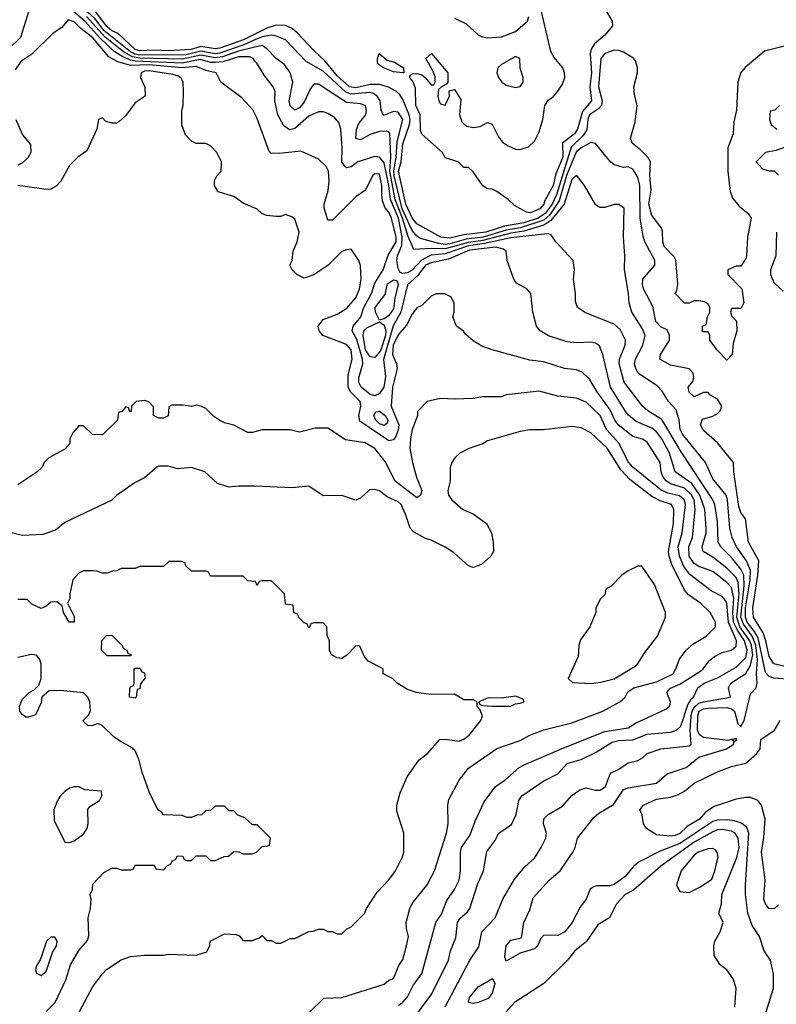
# Model space of a CAD drawing. Header units: inches. Extents: x 2348341 to 2479810, y 460419 to 613669.
# Tile 469 of 656: x 2428998 to 2432220, y 535222 to 539416. Entities that reach past the tile are written whole.
import ezdxf

# ---------------------------------------------------------------- set-up
doc = ezdxf.new("R2010")
doc.units = ezdxf.units.IN
doc.header["$MEASUREMENT"] = 0
doc.layers.add('C4523', color=7, linetype='Continuous')
doc.layers.add('C4533', color=7, linetype='Continuous')

msp = doc.modelspace()

# ---------------------------------------------------------------- linework, layer by layer
at = {"layer": 'C4523', "color": 2}
for points, elevation in [([(2430000, 539329.8), (2429952, 539308), (2429850, 539272.5), (2429830, 539270.4), (2429770, 539281.2), (2429706.4, 539266.4), (2429510, 539265.2), (2429490, 539268.4), (2429470, 539278.9), (2429356.1, 539370), (2429319.1, 539419.1), (2429298.7, 539438.7), (2429159.6, 539530), (2429065, 539630), (2429046.1, 539666.1), (2429016.9, 539736.9), (2429005.7, 539790), (2429039.1, 539950), (2429034.5, 540000)], 42), ([(2430000, 539354.1), (2429951.6, 539330), (2429850, 539294.5), (2429830, 539292.3), (2429770, 539301.1), (2429728.8, 539288.8), (2429630, 539282.8), (2429570, 539286.6), (2429510, 539283.6), (2429490, 539288.4), (2429416.7, 539356.7), (2429390, 539368.6), (2429370, 539384.8), (2429325.1, 539445.1), (2429241.7, 539501.7), (2429188.2, 539530), (2429130, 539588.2), (2429090, 539644), (2429070, 539683.6), (2429046.5, 539750), (2429040.7, 539790), (2429047.6, 539850), (2429069.1, 539950), (2429064, 540000)], 38), ([(2429044.1, 539475.9), (2429000.6, 539339.4), (2428950, 539289.6)], 50), ([(2430000, 539014.6), (2429991.3, 539031.3), (2429943.3, 539083.3), (2429854, 539150), (2429834, 539190), (2429790, 539199.7), (2429750, 539216.4), (2429690, 539210.4), (2429550, 539223.2), (2429470, 539220.6), (2429415.7, 539235.7), (2429377.3, 539257.3), (2429310, 539338.8), (2429258, 539378), (2429230, 539406.6), (2429204.5, 539415.5), (2429178, 539382), (2429141.1, 539358.9), (2429050, 539269.3), (2429002.4, 539237.6), (2428978.5, 539201.5)], 54), ([(2430000, 539239.4), (2429991.8, 539250), (2429977.8, 539257.8), (2429930, 539257.7), (2429863.2, 539236.8), (2429830, 539233), (2429810, 539233.9), (2429766, 539246), (2429690, 539231.2), (2429490, 539238.4), (2429470, 539243.1), (2429437.3, 539257.3), (2429400.8, 539280.8), (2429339.1, 539339.1), (2429274.6, 539410), (2429227.1, 539450)], 50), ([(2430000, 539298.4), (2429930, 539281.7), (2429862, 539258), (2429830, 539253), (2429770, 539264.4), (2429690, 539248.2), (2429510, 539251.6), (2429477.7, 539257.7), (2429439.3, 539279.3), (2429361.8, 539341.8), (2429282.3, 539430)], 46), ([(2430000, 538613.3), (2429950, 538634), (2429910, 538662), (2429843.1, 538683.1), (2429828, 538710), (2429828, 538730), (2429838, 538750), (2429855.3, 538770), (2429858, 538810), (2429838, 538850), (2429810, 538878), (2429790, 538888), (2429750, 538888), (2429730, 538898), (2429704.7, 538924.7), (2429688.4, 538968.4), (2429688.4, 539028.4), (2429694, 539050), (2429696, 539110), (2429694, 539150), (2429686.2, 539166.2), (2429674.7, 539174.7), (2429650, 539182.3), (2429550, 539197.8), (2429530, 539196.8), (2429515.5, 539190), (2429513, 539170), (2429531.3, 539128.7), (2429532, 539090), (2429490, 539062), (2429450, 539008), (2429419.8, 538980.2), (2429410, 538975.3), (2429390, 538975.3), (2429364, 538984), (2429350, 538998), (2429334, 538990), (2429326, 538950), (2429283.5, 538856.5), (2429246, 538830), (2429210, 538794), (2429172.5, 538727.5), (2429153.2, 538706.8), (2429130, 538693.2), (2429110, 538692.7), (2428990, 538709.2)], 58), ([(2428980.9, 538990), (2429010, 538926), (2429044.5, 538884.5), (2429045.5, 538850), (2429032.9, 538827.1), (2429010, 538805.6), (2428990, 538796.3)], 54), ([(2430000, 537660.5), (2429990, 537658), (2429970, 537658), (2429910, 537688.7), (2429870, 537699), (2429850, 537709), (2429824.8, 537724.8), (2429790, 537759), (2429770, 537769.2), (2429750, 537774), (2429730, 537768.7), (2429694, 537774), (2429646.4, 537773.6), (2429632.7, 537767.3), (2429630, 537728), (2429610, 537718), (2429590, 537718), (2429568, 537730), (2429567.3, 537767.3), (2429548.4, 537788.4), (2429530, 537794), (2429494, 537790), (2429474, 537770), (2429472.7, 537747.3), (2429467.3, 537747.3), (2429462, 537762), (2429450, 537766), (2429432.7, 537747.3), (2429418, 537742), (2429414, 537710), (2429350, 537648), (2429308.4, 537648.4), (2429270, 537686), (2429250, 537686), (2429223.6, 537656.4), (2429212, 537630), (2429212, 537610), (2429190, 537586), (2429122, 537550), (2429102, 537530), (2429094, 537510), (2429071.1, 537488.9), (2428990, 537434)], 62), ([(2430000, 537428.8), (2429990, 537429.3), (2429930, 537429.2), (2429890, 537424), (2429840.2, 537440.2), (2429786, 537490), (2429730, 537508.7), (2429670, 537502), (2429630, 537514), (2429590, 537514), (2429582, 537510), (2429530, 537464), (2429490, 537444), (2429410, 537388.7), (2429390, 537369), (2429190, 537274), (2429150, 537242), (2429096.9, 537223.1), (2429010, 537219), (2428950, 537232.7)], 66), ([(2430000, 537022.3), (2429970, 537026), (2429950, 537046), (2429810, 537046), (2429802, 537062), (2429790, 537066), (2429730, 537066), (2429706, 537090), (2429702, 537102), (2429687.3, 537107.3), (2429632.7, 537107.3), (2429610, 537086), (2429510, 537086), (2429490, 537078), (2429430, 537078), (2429411.6, 537068.4), (2429392.7, 537067.3), (2429370, 537058), (2429350, 537058), (2429327.3, 537067.3), (2429310, 537068), (2429270, 537068), (2429250, 537058), (2429224.7, 537030), (2429212, 536970), (2429212, 536950), (2429202, 536930), (2429230, 536874), (2429230, 536848.7), (2429208.7, 536850), (2429184, 536890), (2429179, 536919), (2429156.4, 536936.4), (2429130, 536935.3), (2429110, 536918), (2429090, 536908), (2429050, 536926), (2429030, 536946), (2428990, 536946)], 70), ([(2430000, 535986), (2429990, 535986), (2429956.4, 536016.4), (2429927.3, 536027.3), (2429910, 536046), (2429890, 536046), (2429870, 536066), (2429830, 536066), (2429811.6, 536048.4), (2429790, 536046), (2429771.6, 536028.4), (2429752.7, 536027.3), (2429730, 536018), (2429710, 536018), (2429690, 536026), (2429608.4, 536028.4), (2429602, 536042), (2429586, 536050), (2429550, 536126), (2429519, 536210), (2429505.6, 536265.6), (2429490, 536302), (2429470, 536319), (2429430, 536339), (2429400.2, 536360.2), (2429348.9, 536408.9), (2429330, 536418), (2429310, 536408.7), (2429290, 536408), (2429270, 536426), (2429268, 536430), (2429290, 536452), (2429299, 536470), (2429297.2, 536510), (2429288.7, 536530), (2429270, 536548.7), (2429170, 536559), (2429122.8, 536557.2), (2429092, 536530), (2429090, 536506), (2429064.7, 536455.3), (2429035.3, 536444.7), (2429025.2, 536445.2), (2429010, 536455.3), (2428999, 536470), (2428997.2, 536490), (2429004, 536510), (2429010, 536522), (2429038, 536550), (2429059, 536561), (2429079, 536581), (2429089, 536610), (2429089, 536670), (2429084, 536690), (2429070, 536708.7), (2429047.9, 536712.1), (2428990, 536699)], 74), ([(2429110, 535190.6), (2429149.4, 535230), (2429194.2, 535325.8), (2429214.5, 535390), (2429250, 535450.8), (2429286.8, 535493.2), (2429292.9, 535512.9), (2429289.3, 535590), (2429299, 535630), (2429302, 535670), (2429298, 535690), (2429308, 535710), (2429310, 535734), (2429356.4, 535783.6), (2429390, 535802), (2429410, 535802), (2429430, 535794), (2429470, 535794), (2429482, 535798), (2429490, 535814), (2429570, 535814), (2429578, 535798), (2429610, 535794), (2429627.3, 535812.7), (2429642, 535818), (2429647.3, 535832.7), (2429662, 535838), (2429670, 535854), (2429692.7, 535852.7), (2429698, 535838), (2429710, 535834), (2429730, 535834), (2429750, 535854), (2429790, 535854), (2429810, 535834), (2429830, 535834), (2429868.4, 535851.6), (2429887.3, 535852.7), (2429910, 535872), (2429931.6, 535871.6), (2429950, 535862), (2429990, 535862), (2430000, 535867)], 74), ([(2429241.2, 535170), (2429310, 535298), (2429350, 535352), (2429368, 535370), (2429430, 535411.3), (2429470, 535424.7), (2429530, 535430.8), (2429610, 535430.8), (2429630, 535434.8), (2429750, 535431.3), (2429795.3, 535444.7), (2429807.3, 535472.7), (2429808.9, 535491.1), (2429870, 535522), (2429919.6, 535519.6), (2429932.7, 535512.7), (2429950, 535494), (2429990, 535494), (2430000, 535497.6)], 70)]:
    msp.add_lwpolyline(points, dxfattribs=dict(at, elevation=elevation))
for points, elevation in [([(2429370, 536706), (2429346, 536730), (2429348.4, 536771.6), (2429367.3, 536792.7), (2429390, 536794), (2429434, 536750), (2429438, 536738), (2429454, 536730), (2429458, 536718), (2429474, 536710), (2429470, 536706)], 70), ([(2429490, 536526), (2429466, 536530), (2429467.3, 536567.3), (2429470, 536574), (2429482, 536578), (2429486, 536590), (2429486, 536650), (2429490, 536654), (2429510, 536654), (2429518, 536638), (2429530, 536634), (2429531.6, 536611.6), (2429512.7, 536587.3), (2429510, 536566), (2429498, 536562), (2429494, 536530)], 70), ([(2429250, 536148), (2429230, 536148), (2429210, 536142), (2429190, 536128.7), (2429170, 536108.7), (2429158.8, 536090), (2429142.8, 536050), (2429144.5, 536004.5), (2429190, 535912), (2429210, 535911.3), (2429230, 535918), (2429270, 535946), (2429285.2, 535970), (2429289.2, 535990), (2429288.7, 536051.3), (2429296.4, 536063.6), (2429338, 536090), (2429348, 536110), (2429346, 536130), (2429275.3, 536135.3)], 78), ([(2429130, 535508), (2429112, 535490), (2429086.4, 535413.6), (2429070, 535386), (2429064.7, 535370), (2429070, 535354), (2429090, 535344.7), (2429110, 535362), (2429138, 535442), (2429154, 535470), (2429158, 535490), (2429147.3, 535507.3)], 78)]:
    msp.add_lwpolyline(points, close=True, dxfattribs=dict(at, elevation=elevation))
at = {"layer": 'C4533', "color": 2}
for points, elevation in [([(2431494.4, 539454.4), (2431520.7, 539410), (2431522.8, 539390), (2431490.6, 539350), (2431446.8, 539313.2), (2431431.8, 539290), (2431427.2, 539270), (2431433.8, 539190), (2431426.3, 539130), (2431434, 539070), (2431395.1, 539024.9), (2431373.8, 538950), (2431360.9, 538930), (2431310.3, 538890), (2431311.5, 538830), (2431281.1, 538758.9), (2431270, 538709.5), (2431234.1, 538645.9), (2431230.3, 538630), (2431213.7, 538610), (2431173.2, 538593.2), (2431156, 538596), (2431104.7, 538624.7), (2431078, 538650), (2431030, 538684), (2431010, 538693.2), (2430990, 538695.3), (2430970, 538708.7), (2430930, 538768), (2430910, 538786), (2430890, 538786), (2430866, 538810), (2430810, 538828), (2430798, 538850), (2430710, 538928.7), (2430704.8, 538944.8), (2430702.9, 539010), (2430684.7, 539050), (2430684.2, 539124.2), (2430672.5, 539152.5), (2430659, 539170), (2430661.2, 539178.8), (2430670, 539184.7), (2430690, 539186), (2430710, 539181), (2430724.7, 539170), (2430750, 539138), (2430762, 539138), (2430768, 539150), (2430767.3, 539172.7), (2430758, 539198), (2430728, 539250), (2430752, 539272), (2430821, 539190), (2430822, 539150), (2430818, 539142), (2430794, 539130), (2430782, 539118), (2430778.8, 539090), (2430782.8, 539070), (2430790, 539058), (2430810, 539052), (2430828.7, 539090), (2430827.3, 539112.7), (2430850, 539118), (2430876.4, 539076.4), (2430870.6, 539010.6), (2430881, 538981), (2430891, 538971), (2430902, 538962), (2430930, 538956), (2430958.6, 538961.4), (2430990, 538978), (2431010, 538971), (2431037, 538917), (2431054.7, 538894.7), (2431078, 538878), (2431110, 538864), (2431130, 538862.8), (2431165.2, 538874.8), (2431190, 538898), (2431210, 538938), (2431226.6, 538990), (2431235.1, 539050), (2431250, 539074.8), (2431270, 539087.3), (2431290, 539110.8), (2431310, 539140.7), (2431319.7, 539170), (2431318.9, 539190), (2431311.3, 539210), (2431274.2, 539254.2), (2431260.3, 539280.3), (2431220.9, 539450)], 34), ([(2430850, 539421.6), (2430898.8, 539398.8), (2430950, 539351), (2430963.5, 539343.5), (2430990, 539338), (2431050, 539342.8), (2431110, 539364.9), (2431161.2, 539410), (2431166, 539430)], 38), ([(2432290, 539311.1), (2432170, 539282.4), (2432087.3, 539212.7), (2432069.3, 539190.7), (2432056.1, 539150), (2432050.2, 539029.8), (2432039, 538981), (2432036.4, 538930), (2432014.4, 538870), (2432014, 538770), (2432023.8, 538683.8), (2432034.6, 538654.6), (2432062, 538622), (2432101, 538590), (2432114, 538570), (2432097.1, 538490), (2432094, 538410), (2432090, 538398), (2432070, 538366), (2432050, 538366), (2432014, 538350), (2432014, 538330), (2432074, 538270), (2432082, 538210), (2432070, 538186), (2432030, 538186), (2432024.7, 538170), (2432030, 538154), (2432051.6, 538131.6), (2432052, 538090), (2432036, 538036), (2432032, 537990), (2432010, 537966), (2431970, 538006), (2431938, 538050), (2431938, 538070), (2431930, 538086), (2431906, 538086), (2431906, 538110), (2431922, 538118), (2431928, 538150), (2431938, 538170), (2431938, 538190), (2431930, 538206), (2431914.6, 538214.6), (2431890, 538218), (2431870, 538218), (2431850, 538208), (2431830, 538208), (2431789, 538250), (2431797.2, 538262.8), (2431800.9, 538290), (2431792.1, 538392.1), (2431785.6, 538405.6), (2431742.9, 538450), (2431737, 538470), (2431735.6, 538515.6), (2431729.5, 538530), (2431690, 538581.2), (2431678, 538630), (2431686.9, 538690), (2431681.7, 538750), (2431685.1, 538810), (2431672.7, 538830), (2431641.7, 538861.7), (2431607, 538890), (2431599.6, 538910), (2431618.8, 538981.2), (2431628.2, 539050), (2431616.6, 539096.6), (2431614.3, 539130), (2431629.6, 539190), (2431629.6, 539210), (2431620.1, 539240.1), (2431611.5, 539251.5), (2431570, 539277.6), (2431550, 539285.1), (2431530, 539285.6), (2431490, 539271.6), (2431473.7, 539250), (2431463.2, 539130), (2431478.6, 539070), (2431476.1, 539050), (2431463.6, 539036.4), (2431424.1, 539010), (2431417.4, 538990), (2431412.8, 538947.2), (2431397.2, 538922.8), (2431346.9, 538873.1), (2431284.3, 538670), (2431265.6, 538630), (2431236.3, 538590), (2431206, 538570), (2431144.4, 538550), (2431063.3, 538536.7), (2430983, 538510), (2430890, 538499.1), (2430830, 538484.9), (2430792.3, 538490), (2430690, 538546.3), (2430670, 538572), (2430642.4, 538630), (2430611.6, 538770), (2430623, 538810), (2430630, 538886.8), (2430658.6, 538970), (2430660.6, 538990), (2430657, 539010), (2430630, 539076), (2430617, 539097), (2430602.7, 539110), (2430568.3, 539128.3), (2430530, 539139.2), (2430490, 539140.2), (2430430, 539125.6), (2430402.6, 539130), (2430350, 539176.8), (2430299.4, 539239.4), (2430250, 539284.2), (2430179.6, 539359.6), (2430157.8, 539377.8), (2430130, 539390.9), (2430090, 539391.8), (2430050, 539379), (2430000, 539354.1)], 38), ([(2432311.6, 536648.4), (2432210, 536672.3), (2432190, 536703.7), (2432176, 536770), (2432163.8, 536803.8), (2432122.7, 536870), (2432119.8, 536910), (2432142.2, 537050), (2432145.4, 537110), (2432101.6, 537190), (2432089.3, 537290), (2432070, 537317.2), (2432061.5, 537341.5), (2432039.5, 537490), (2432038, 537530), (2431970, 537613.2), (2431910, 537665.2), (2431897.2, 537690), (2431905.6, 537714.4), (2431950, 537727.3), (2431970, 537738.8), (2431981.2, 537750), (2431989, 537770), (2431970, 537799), (2431938, 537818), (2431930, 537828), (2431910, 537828), (2431870, 537808.7), (2431850, 537829), (2431845.2, 537850), (2431865.2, 537874.8), (2431869.2, 537890), (2431866, 537910), (2431850, 537929.2), (2431770, 537944.5), (2431723.7, 537970), (2431726.6, 537990), (2431766, 538050), (2431765.2, 538070), (2431755.1, 538095.1), (2431730, 538106), (2431707.6, 538130), (2431694.2, 538194.2), (2431654.5, 538270), (2431650, 538288), (2431652, 538310), (2431702.7, 538370), (2431703.7, 538390), (2431660.9, 538470), (2431653.4, 538493.4), (2431640.9, 538570), (2431638.5, 538710), (2431630, 538745.2), (2431610, 538779), (2431590, 538789), (2431570, 538786), (2431530, 538797.2), (2431514, 538810), (2431450, 538888.7), (2431430, 538892), (2431390, 538869.6), (2431368.6, 538851.4), (2431327.3, 538752.7), (2431295.7, 538644.3), (2431256.1, 538583.9), (2431230, 538562.2), (2431131.4, 538528.6), (2431070, 538518.9), (2430972, 538490), (2430899.7, 538480.3), (2430830, 538461.1), (2430810, 538458.6), (2430782.7, 538462.7), (2430704.4, 538484.4), (2430690, 538493.3), (2430670, 538517.3), (2430627.5, 538610), (2430593.2, 538750), (2430590.9, 538770), (2430601.7, 538830), (2430605.2, 538894.8), (2430629.7, 538990), (2430610, 539021.3), (2430590, 539024.2), (2430547.9, 539007.9), (2430537.6, 539030), (2430533, 539070), (2430520.5, 539090), (2430502.2, 539102.2), (2430486.3, 539106.3), (2430410, 539098.1), (2430386.7, 539106.7), (2430290, 539196.4), (2430217.7, 539237.7), (2430130, 539329.6), (2430087.3, 539347.3), (2430069.8, 539349.8), (2430030, 539343.4), (2430000, 539329.8)], 42), ([(2432322.9, 536602.9), (2432210, 536610.9), (2432190, 536618.5), (2432174.8, 536634.8), (2432142.6, 536782.6), (2432128.1, 536810), (2432097, 536850), (2432088.9, 536870), (2432089.9, 536910), (2432109.3, 537030), (2432109.9, 537069.9), (2432093.5, 537110), (2432051.1, 537170), (2432032.6, 537210), (2432022.2, 537250), (2432012.9, 537370), (2432006.6, 537390), (2431950, 537459.3), (2431918.4, 537530), (2431821.1, 537650), (2431811.2, 537670), (2431806.3, 537710), (2431794, 537754), (2431760.7, 537790), (2431733.7, 537833.7), (2431714.3, 537854.3), (2431632.7, 537910), (2431621.6, 537930), (2431616.9, 537950), (2431620.5, 537970), (2431651.6, 538030), (2431661.6, 538070), (2431650, 538099.3), (2431605.1, 538170), (2431593.6, 538210), (2431591.3, 538250), (2431573.2, 538350), (2431575.1, 538410), (2431569.2, 538490), (2431572.7, 538612.7), (2431548.4, 538628.4), (2431530, 538628.7), (2431490, 538615.3), (2431470, 538615.3), (2431460.2, 538620.2), (2431450, 538628), (2431404, 538710), (2431370, 538753.2), (2431350, 538735.1), (2431316.5, 538630), (2431259.7, 538560.3), (2431230, 538540.2), (2431145.1, 538514.9), (2431090, 538506.7), (2430970, 538475.8), (2430910, 538467.1), (2430810, 538439.2), (2430750, 538441.7), (2430676.4, 538436.4), (2430652.2, 538492.2), (2430629, 538570), (2430596.9, 538650), (2430574.1, 538770), (2430579.2, 538830), (2430573.9, 538933.9), (2430561.6, 538941.6), (2430530, 538939.7), (2430490, 538926.3), (2430450, 538904.5), (2430429.6, 538910), (2430431.8, 538950), (2430444, 538976), (2430471.5, 539010), (2430475.6, 539030), (2430469, 539050), (2430450, 539056.9), (2430390, 539063.5), (2430270, 539140.7), (2430250, 539141.2), (2430236.7, 539123.3), (2430210, 539065.1), (2430190, 539040.5), (2430169.7, 539029.7), (2430150, 539049.3), (2430146, 539070), (2430161.6, 539150), (2430149.7, 539189.7), (2430125.4, 539225.4), (2430089.6, 539250), (2430050, 539292.3), (2430030, 539305.6), (2430000, 539298.4)], 46), ([(2432177.2, 535190), (2432209, 535290), (2432209, 535350), (2432195.3, 535410), (2432169.3, 535449.3), (2432148.7, 535510), (2432117, 535557), (2432099.6, 535610), (2432089.6, 535690), (2432089.5, 535730), (2432104, 535950), (2432095.3, 535975.3), (2432072.5, 535992.5), (2432042.9, 536002.9), (2432010, 536007.7), (2431970, 536006), (2431950, 535999.8), (2431810, 535906.3), (2431725.4, 535874.6), (2431633.4, 535826.6), (2431611.9, 535808.1), (2431575.6, 535764.4), (2431530, 535731.5), (2431510, 535725.6), (2431454, 535726), (2431439.8, 535720.2), (2431428, 535712), (2431410.6, 535670), (2431384.7, 535635.3), (2431350.4, 535570), (2431320.4, 535530), (2431290, 535514), (2431230, 535516), (2431217.5, 535502.5), (2431202.8, 535470), (2431190, 535457.2), (2431130, 535439), (2431070, 535406), (2431064, 535424), (2431069.5, 535470.5), (2431090, 535494.8), (2431135.3, 535504.7), (2431144.5, 535570), (2431170, 535624.7), (2431184.5, 535675.5), (2431252.7, 535750), (2431299.3, 535790), (2431354, 535870), (2431364, 535890), (2431374, 535930), (2431443.3, 536016.7), (2431464.4, 536035.6), (2431526.9, 536073.1), (2431570, 536137.1), (2431590, 536144.4), (2431710, 536163.8), (2431756.3, 536203.7), (2431837.2, 536230), (2431890, 536274.6), (2432008.7, 536310), (2432039.3, 536330), (2432040.2, 536339.8), (2432052.3, 536350), (2432050, 536354), (2432034, 536350), (2432038, 536342), (2432028.9, 536348.9), (2432014.4, 536345.6), (2431910, 536358.5), (2431893.3, 536370), (2431885.5, 536390), (2431886.6, 536450), (2431891.3, 536470), (2431910, 536479.7), (2431930, 536483.2), (2432010, 536486), (2432030, 536479.6), (2432042, 536470), (2432056.9, 536416.9), (2432070, 536404.7), (2432084, 536430), (2432110, 536544.7), (2432134, 536570), (2432139.6, 536590), (2432136.5, 536630), (2432140.4, 536690), (2432133.1, 536750), (2432117.6, 536790), (2432080.3, 536840.3), (2432069.1, 536870), (2432084, 537004), (2432082.3, 537050), (2432070, 537075.4), (2432030, 537124.7), (2431984.2, 537170), (2431973, 537190), (2431970, 537278), (2431958.3, 537350), (2431949.7, 537370), (2431814.9, 537574.9), (2431733, 537713), (2431672.7, 537750), (2431650, 537769.4), (2431572.3, 537872.3), (2431551.2, 537950), (2431552.8, 537970), (2431576.9, 538030), (2431578.4, 538050), (2431555.6, 538095.6), (2431530, 538119.3), (2431407.3, 538167.3), (2431374, 538190), (2431364.7, 538215.3), (2431365.2, 538250), (2431357.2, 538310), (2431361.2, 538350), (2431355.3, 538390), (2431282, 538470), (2431260.4, 538500.4), (2431244, 538504), (2431090, 538486.8), (2430977.9, 538462.1), (2430910, 538452.8), (2430810, 538418.8), (2430750, 538412.7), (2430709, 538391), (2430670, 538348.7), (2430650, 538337.3), (2430630, 538334), (2430618.6, 538338.6), (2430610, 538355.3), (2430604.5, 538390), (2430607, 538410), (2430626.1, 538453.9), (2430627.5, 538490), (2430611.7, 538570), (2430577.3, 538650), (2430569.9, 538710), (2430550, 538806.6), (2430530, 538829.6), (2430510, 538832.7), (2430438, 538810), (2430410, 538789.3), (2430390, 538785.2), (2430384, 538790), (2430369.6, 538810), (2430371.5, 538868.5), (2430365.6, 538950), (2430357.4, 538977.4), (2430338.7, 538998.7), (2430310, 539016), (2430290, 539022.7), (2430270, 539022.7), (2430230, 539005.1), (2430170, 538951.6), (2430146.5, 538946.5), (2430123.3, 538963.3), (2430097.6, 539010), (2430084.5, 539070), (2430086, 539110), (2430077.2, 539130), (2430038.9, 539178.9), (2430007.3, 539230), (2430000, 539239.4)], 50), ([(2432234, 539050), (2432214, 539030), (2432194, 539026), (2432191.3, 538990), (2432198, 538970), (2432222, 538950)], 42), ([(2430809.8, 535210.2), (2430915.1, 535410), (2430953.1, 535466.9), (2430966.6, 535530), (2431022.7, 535590), (2431056, 535670), (2431105.4, 535754.6), (2431150, 535806.8), (2431190, 535844.7), (2431219, 535890), (2431239, 535930), (2431242, 535950), (2431229, 535990), (2431230, 536011.3), (2431248.7, 536030), (2431310, 536066), (2431350, 536111), (2431384.1, 536135.9), (2431410, 536144), (2431450, 536134), (2431470, 536134), (2431492.3, 536150), (2431513.6, 536206.4), (2431550, 536222.8), (2431589.3, 536250.7), (2431630, 536260.7), (2431650, 536270.8), (2431670, 536290.6), (2431728, 536310), (2431850, 536322), (2431858, 536330), (2431853.6, 536390), (2431858, 536450), (2431861.7, 536470), (2431872.7, 536487.3), (2431890, 536503.8), (2431909.9, 536510.1), (2432026, 536530), (2432017, 536570), (2432027.3, 536590), (2432090, 536630.4), (2432110, 536666), (2432119.9, 536710), (2432114.9, 536750), (2432107.7, 536770), (2432065.6, 536830), (2432052, 536870), (2432062.2, 536970), (2432058.1, 537018.1), (2432050, 537039.7), (2432010, 537078.9), (2431950, 537126.6), (2431909.6, 537150), (2431904.2, 537170), (2431921, 537230), (2431921, 537250), (2431915.8, 537330), (2431895.3, 537390), (2431860.2, 537440.2), (2431789.7, 537490), (2431765.7, 537570), (2431732.6, 537630), (2431710, 537660.5), (2431690, 537675.4), (2431624.2, 537704.2), (2431590.9, 537730.9), (2431576.3, 537750), (2431514.7, 537850), (2431482, 537990), (2431466.8, 538026.8), (2431450, 538038), (2431430, 538042.7), (2431370, 538039.3), (2431330, 538043.7), (2431249.6, 538069.6), (2431214, 538090), (2431199, 538110), (2431184, 538170), (2431175.3, 538250), (2431158, 538270), (2431113.6, 538293.6), (2431102, 538310), (2431074, 538390), (2431069.2, 538430), (2431058.7, 538438.7), (2431026.2, 538446.2), (2430914.2, 538434.2), (2430824, 538396), (2430750, 538380.3), (2430726.9, 538370), (2430693.5, 538326.5), (2430650, 538287), (2430621, 538170), (2430588.8, 538111.2), (2430547.8, 537967.8), (2430555.3, 537895.3), (2430548.2, 537850), (2430530, 537823), (2430510, 537814), (2430490, 537818.9), (2430452.8, 537850), (2430442.2, 537870), (2430442.7, 537890), (2430459.8, 537950), (2430457.8, 537970), (2430433.3, 538053.3), (2430414.3, 538090), (2430418, 538110), (2430451.1, 538150), (2430463.5, 538190), (2430495.6, 538250), (2430510, 538293), (2430546.3, 538350), (2430567.1, 538412.9), (2430601.6, 538470), (2430601.8, 538490), (2430581.3, 538570), (2430570, 538596.2), (2430554.9, 538614.9), (2430543.8, 538643.8), (2430539.7, 538670), (2430541, 538710), (2430530, 538757.6), (2430510, 538759.6), (2430500.4, 538750), (2430470.5, 538689.5), (2430430, 538661.2), (2430330, 538561.2), (2430310, 538562), (2430294.9, 538614.9), (2430294.7, 538630), (2430312.4, 538687.6), (2430315.8, 538730), (2430313, 538770), (2430302.9, 538790), (2430270, 538822), (2430195.1, 538855.1), (2430105.1, 538845.1), (2430067.2, 538847.2), (2430058.6, 538858.6), (2430010, 538995.3), (2430000, 539014.6)], 54), ([(2432279.6, 538880.4), (2432218, 538858), (2432174, 538850), (2432134, 538810), (2432161, 538781), (2432190, 538772), (2432211.6, 538771.6), (2432230, 538754)], 42), ([(2430685.7, 535174.3), (2430753.4, 535266.6), (2430823.7, 535410), (2430832.3, 535450), (2430855.9, 535504.1), (2430862.9, 535570), (2430873.1, 535586.9), (2430905.1, 535614.9), (2430915.1, 535630), (2430947.7, 535732.3), (2430972.7, 535790), (2430987.5, 535872.5), (2431022, 535918), (2431039, 535950), (2431092.5, 535987.5), (2431112.7, 536030), (2431124.5, 536090), (2431137.2, 536110), (2431230, 536174), (2431290, 536202.8), (2431330, 536247.3), (2431390, 536264), (2431450, 536294.4), (2431521.6, 536338.4), (2431550, 536344.9), (2431610, 536348.8), (2431670, 536371.7), (2431770, 536381.1), (2431796, 536390), (2431813.9, 536406.1), (2431843.3, 536496.7), (2431857.8, 536522.2), (2431867.3, 536530), (2431886.6, 536570), (2431912.7, 536590), (2431970, 536612), (2432050, 536657.6), (2432090, 536699.5), (2432096.7, 536730), (2432085, 536770), (2432054.7, 536814.7), (2432038.5, 536850), (2432034.8, 536890), (2432039.9, 536950), (2432030, 536996.9), (2432010, 537018), (2431950, 537065.1), (2431890, 537086.6), (2431870, 537099.7), (2431848.7, 537130), (2431847.4, 537170), (2431863.1, 537210), (2431875, 537330), (2431870.9, 537369.1), (2431861.2, 537390), (2431830, 537420.8), (2431770, 537439.1), (2431751.7, 537451.7), (2431737.4, 537470), (2431729.7, 537490), (2431725.6, 537530), (2431670, 537616), (2431650, 537629.4), (2431610, 537640.7), (2431547.6, 537690), (2431533, 537710), (2431513.4, 537753.4), (2431456.9, 537830), (2431424.2, 537884.2), (2431393.8, 537913.8), (2431370, 537923.7), (2431318, 537930), (2431230, 537958), (2431170, 537966), (2431010, 538009), (2430965.6, 538025.6), (2430930, 538048), (2430896.4, 538076.4), (2430888.4, 538088.4), (2430858, 538110), (2430842, 538150), (2430848, 538170), (2430848, 538210), (2430834.6, 538234.6), (2430808.4, 538248.4), (2430771.6, 538248.4), (2430750, 538238), (2430710, 538198), (2430690, 538188), (2430670, 538162), (2430644.8, 538115.2), (2430610, 538074), (2430588, 538030), (2430586.2, 537990), (2430603.2, 537950), (2430605, 537930), (2430585.2, 537850), (2430579.6, 537770), (2430612.3, 537690), (2430610, 537669), (2430599.4, 537640.6), (2430590, 537626.6), (2430570, 537621.6), (2430446.2, 537706.2), (2430443, 537730), (2430451.1, 537770), (2430448, 537790), (2430408.8, 537828.8), (2430396.4, 537850), (2430396.4, 537903.6), (2430414.3, 537970), (2430409.3, 538010), (2430390, 538031.8), (2430288.7, 538070), (2430274, 538090), (2430269, 538110), (2430290, 538138), (2430350, 538161), (2430390, 538186), (2430430, 538231.3), (2430445.2, 538270), (2430452.7, 538310), (2430448.9, 538368.9), (2430442, 538390), (2430410, 538438), (2430390, 538435.3), (2430370, 538428.7), (2430310, 538368.7), (2430250, 538328.7), (2430210, 538315.3), (2430178, 538330), (2430158, 538350), (2430148.7, 538370), (2430158, 538390), (2430162, 538430), (2430179, 538470), (2430188, 538510), (2430170, 538566), (2430156.4, 538576.4), (2430130, 538586), (2430110, 538578), (2430090, 538578), (2430050, 538582), (2430030, 538588.7), (2430008, 538610), (2430000, 538613.3)], 58), ([(2432221, 538510), (2432219.1, 538410), (2432196.3, 538350), (2432196.3, 538330), (2432210, 538296), (2432250, 538258.8)], 42), ([(2430610, 535216.3), (2430630, 535230.7), (2430650, 535254), (2430675.4, 535304.6), (2430710, 535351), (2430769.6, 535570), (2430794, 535606), (2430816.6, 535663.4), (2430849.5, 535710), (2430869.3, 535750), (2430875.6, 535790), (2430875.6, 535870), (2430879.5, 535890), (2430916.6, 535943.4), (2430937.6, 536002.4), (2430976, 536084), (2431024, 536150), (2431064.1, 536175.9), (2431125.2, 536230), (2431150, 536243.8), (2431308.1, 536311.9), (2431490, 536383.1), (2431590, 536399.5), (2431621.4, 536418.5), (2431750, 536479.1), (2431766.3, 536493.7), (2431769.3, 536510), (2431754.5, 536550), (2431770, 536567.7), (2431810, 536584.9), (2431898.4, 536641.6), (2431909.5, 536650), (2431935.1, 536684.9), (2431957.2, 536702.8), (2431990, 536720.5), (2432030, 536730.6), (2432050, 536746.8), (2432050.8, 536770), (2432016.7, 536850), (2432010, 536928.7), (2432003.3, 536943.3), (2431990, 536958.4), (2431942.8, 536982.8), (2431852.4, 537052.4), (2431827.1, 537087.2), (2431807.9, 537130), (2431803.1, 537170), (2431818.8, 537230), (2431833.1, 537350), (2431828.3, 537370), (2431807.9, 537388), (2431758.6, 537398.6), (2431730, 537411.1), (2431609.6, 537510), (2431590, 537532.7), (2431550.7, 537610.7), (2431497.7, 537670), (2431470, 537729.5), (2431410, 537787), (2431370, 537803.7), (2431290, 537812.7), (2431210, 537832.7), (2431070, 537817.2), (2431050, 537809.2), (2430971.1, 537808.9), (2430930, 537802), (2430850, 537799), (2430790, 537802), (2430734, 537790), (2430692.7, 537747.3), (2430692, 537730), (2430670, 537668), (2430663, 537630), (2430659.3, 537590), (2430670.3, 537530), (2430687.4, 537467.4), (2430710.3, 537410), (2430704.9, 537390), (2430690, 537379.6), (2430596.9, 537450), (2430553.8, 537533.8), (2430510, 537589.2), (2430470, 537614), (2430386, 537626), (2430310, 537675.3), (2430256.4, 537676.4), (2430190, 537659), (2430150, 537668.7), (2430090, 537668.7), (2430030, 537668), (2430000, 537660.5)], 62), ([(2430232.3, 535187.7), (2430292.7, 535247.3), (2430370, 535250.8), (2430550, 535307.3), (2430570, 535324.7), (2430590, 535332), (2430612.7, 535387.3), (2430630, 535412), (2430645.2, 535470), (2430653.2, 535510), (2430644.7, 535544.7), (2430644, 535570), (2430659, 535630), (2430670, 535651.3), (2430733.2, 535730), (2430765.2, 535790), (2430815.1, 535950), (2430822.7, 535990), (2430821.2, 536070), (2430826.3, 536093.7), (2430870, 536176), (2430910, 536226.8), (2431030, 536310.6), (2431130, 536345.5), (2431170, 536367.7), (2431229.6, 536390.4), (2431350, 536420.5), (2431482, 536470), (2431554, 536510), (2431577.2, 536530), (2431587.6, 536552.4), (2431614, 536570), (2431710, 536594.9), (2431781.2, 536630), (2431793.2, 536650), (2431807.7, 536692.3), (2431836, 536730), (2431864.4, 536755.6), (2431921.2, 536790), (2431962, 536830), (2431961.2, 536850), (2431939.3, 536890), (2431898, 536930), (2431846.1, 536966.1), (2431830, 536986), (2431775.3, 537095.3), (2431763.5, 537130), (2431761.7, 537150), (2431783.1, 537270), (2431784.7, 537330), (2431774, 537350), (2431726.3, 537366.3), (2431690, 537384.4), (2431596.8, 537456.8), (2431558.6, 537498.6), (2431500.7, 537590), (2431430, 537656), (2431390, 537677.2), (2431350, 537682.7), (2431229.1, 537669.1), (2431170, 537669), (2431130, 537662), (2430990, 537622), (2430970, 537609), (2430910.9, 537589.1), (2430872, 537570), (2430851.3, 537550), (2430838, 537530), (2430831.1, 537508.9), (2430831.3, 537450), (2430822, 537410), (2430824.7, 537390), (2430838, 537370), (2430884.7, 537330), (2430930, 537310.7), (2430986, 537270), (2431006.8, 537230), (2431014.8, 537190), (2431016, 537150), (2431004.7, 537130), (2430965.4, 537094.6), (2430930, 537082), (2430910, 537088.7), (2430845.6, 537145.6), (2430810, 537169), (2430750, 537199), (2430725.6, 537205.6), (2430674.8, 537234.8), (2430661.2, 537250), (2430641.2, 537310), (2430622, 537350), (2430610, 537362), (2430563.2, 537383.2), (2430530, 537409), (2430510, 537414), (2430487.1, 537412.9), (2430450, 537378), (2430430, 537369), (2430370, 537388.7), (2430290, 537388), (2430230, 537428.7), (2430158.8, 537421.2), (2430000, 537428.8)], 66), ([(2430000, 535497.6), (2430016.4, 535503.6), (2430030, 535514), (2430050, 535494), (2430070, 535494), (2430090, 535482), (2430110, 535482), (2430150, 535502), (2430170, 535502), (2430230, 535532), (2430247.3, 535532.7), (2430270, 535542), (2430290, 535542), (2430310, 535532), (2430330, 535532), (2430350, 535522), (2430370, 535522), (2430390, 535542), (2430410, 535552), (2430468, 535610), (2430475.3, 535630), (2430520.2, 535699.8), (2430570, 535751.3), (2430599, 535790), (2430628.7, 535850), (2430634, 535870), (2430634, 535950), (2430604.7, 536044.7), (2430604, 536070), (2430618, 536122), (2430648.7, 536190), (2430698, 536262), (2430735.3, 536290), (2430788, 536350), (2430810, 536351.3), (2430870, 536342.8), (2430890, 536351), (2430912.1, 536367.9), (2430962, 536430), (2430968.7, 536450), (2430958, 536478), (2430946, 536490), (2430946, 536510), (2430930, 536518), (2430890, 536518), (2430850, 536542), (2430750, 536541.2), (2430686, 536550), (2430650, 536562), (2430606, 536590), (2430586, 536610), (2430546, 536630), (2430546, 536650), (2430482.7, 536682.7), (2430464.7, 536704.7), (2430447.3, 536747.3), (2430430, 536748), (2430390, 536708), (2430370, 536695.3), (2430350, 536698), (2430326, 536710), (2430318, 536730), (2430318, 536770), (2430307.3, 536792.7), (2430306, 536830), (2430290, 536846), (2430250, 536846), (2430238, 536842), (2430232.7, 536827.3), (2430227.3, 536827.3), (2430222, 536842), (2430210, 536846), (2430186, 536870), (2430182, 536882), (2430166, 536890), (2430162, 536922), (2430130, 536926), (2430126, 536970), (2430070, 537026), (2430030, 537026), (2430018, 537022), (2430010, 537006), (2430002, 537022), (2430000, 537022.3)], 70), ([(2432230, 535646), (2432211.6, 535628.4), (2432189, 535630), (2432174, 535650), (2432167.3, 535670), (2432172.3, 535750), (2432156.9, 535870), (2432167.9, 535932.1), (2432172.7, 536010), (2432157.2, 536070), (2432142, 536090), (2432110, 536102.7), (2432090, 536102.7), (2432050, 536096), (2431955.9, 536064.1), (2431919.3, 536040.7), (2431892.7, 536010), (2431841.2, 535978.8), (2431810, 535949.7), (2431790, 535941.3), (2431770, 535937.6), (2431710, 535943.7), (2431668, 535970), (2431655.3, 535990), (2431649.4, 536029.4), (2431639, 536050), (2431655.3, 536070), (2431710, 536096), (2431770, 536103.8), (2431804.4, 536115.6), (2431829.2, 536130), (2431870, 536163.8), (2431970, 536212.2), (2432030, 536234.9), (2432091.1, 536248.9), (2432138, 536290), (2432152, 536310), (2432154, 536350), (2432212.7, 536390), (2432236.2, 536430)], 46), ([(2430000, 535867), (2430006, 535870), (2430030, 535894), (2430062, 535898), (2430066, 535930), (2430010, 535986), (2430000, 535986)], 74), ([(2432043.7, 535210), (2432049.3, 535290), (2432037.2, 535330), (2432010, 535368.7), (2431982, 535390), (2431955.3, 535430), (2431954, 535470), (2431959, 535490), (2431982, 535530), (2431994, 535570), (2431975.3, 535610), (2431986.6, 535650), (2431988, 535690), (2432052.9, 535847.1), (2432062.4, 535890), (2432058, 535930), (2432045.6, 535950), (2432030, 535959.8), (2431990, 535965.7), (2431970, 535964.4), (2431950, 535956), (2431870, 535911.6), (2431728, 535810), (2431611.8, 535708.2), (2431577.3, 535690), (2431540.5, 535650), (2431510.4, 535589.6), (2431459.8, 535560.2), (2431410, 535488), (2431362, 535450), (2431331.3, 535410), (2431230.4, 535309.6), (2431104.7, 535230), (2431070, 535189.2)], 54)]:
    msp.add_lwpolyline(points, dxfattribs=dict(at, elevation=elevation))
for points, elevation in [([(2430630, 539189.2), (2430590, 539194), (2430548, 539210), (2430530, 539222), (2430522, 539230), (2430522, 539250), (2430528.7, 539271.3), (2430563.5, 539243.5), (2430594.4, 539234.4), (2430632, 539210), (2430634, 539190)], 34), ([(2431110, 539259), (2431050, 539225.2), (2431034.8, 539210), (2431030.8, 539190), (2431037.3, 539170), (2431051, 539150), (2431070, 539137.3), (2431110, 539126.8), (2431128.9, 539131.1), (2431142, 539150), (2431142, 539170), (2431129.1, 539209.1), (2431128, 539250)], 38), ([(2430530, 538135.3), (2430513.3, 538170), (2430511.5, 538190), (2430554.5, 538245.5), (2430564.2, 538290), (2430590, 538308.2), (2430604.5, 538304.5), (2430610, 538288), (2430595.3, 538230), (2430590, 538183.7), (2430570, 538155.4), (2430550, 538142)], 50), ([(2430510, 537976.1), (2430490, 537979.1), (2430470.7, 538010), (2430460.2, 538070), (2430464.2, 538090), (2430476.2, 538103.8), (2430530, 538128.5), (2430550, 538114), (2430557.5, 538090), (2430555.9, 538070), (2430535.1, 538004.9)], 50), ([(2430550, 537686.9), (2430530, 537694.7), (2430514.7, 537710), (2430506.6, 537730), (2430514.5, 537745.5), (2430530, 537748.4), (2430554, 537730), (2430565.3, 537710), (2430562.4, 537697.6)], 54), ([(2431630, 537088), (2431590, 537068.7), (2431562, 537050), (2431516.9, 537003.1), (2431494, 536990), (2431490, 536966), (2431471.6, 536948.4), (2431452, 536910), (2431451.3, 536890), (2431426, 536830), (2431385.8, 536774.2), (2431378.8, 536750), (2431376.8, 536703.2), (2431334, 536610), (2431352, 536592), (2431430, 536587.7), (2431473.7, 536593.7), (2431530, 536608.7), (2431618.6, 536661.4), (2431629.3, 536670.7), (2431660.2, 536719.8), (2431714, 536790), (2431748, 536870), (2431748, 536890), (2431702, 537010), (2431647.3, 537087.3)], 70), ([(2431110, 536534), (2431050, 536526), (2430992.7, 536527.3), (2430954, 536510), (2430958, 536498), (2430970, 536494), (2431010, 536492), (2431090, 536492), (2431110, 536502), (2431130, 536504.7), (2431146, 536510), (2431142, 536522)], 70), ([(2431950, 535885.2), (2431930, 535883.7), (2431887.3, 535870), (2431870, 535857), (2431814.8, 535790), (2431796, 535730), (2431799.8, 535719.8), (2431810, 535702), (2431850, 535698), (2431898, 535722), (2431945.6, 535754.4), (2431959.3, 535790), (2431972.3, 535850), (2431969, 535870), (2431960.2, 535880.2)], 58), ([(2430930, 535225.2), (2430910, 535228.7), (2430914, 535250), (2430950, 535296.3), (2431011.1, 535331.1), (2431021, 535310), (2431010, 535269), (2430993, 535247), (2430950, 535229.6)], 50)]:
    msp.add_lwpolyline(points, close=True, dxfattribs=dict(at, elevation=elevation))

doc.saveas('drawing.dxf')
